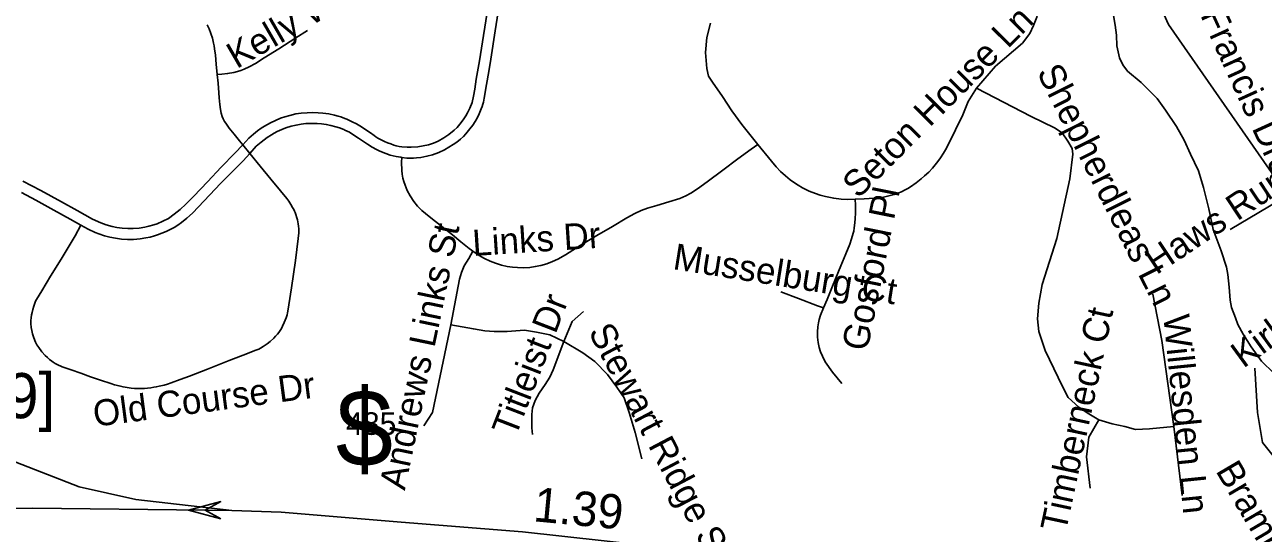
# Model space of a CAD drawing. Extents: x 1383679 to 1536984, y 460658 to 651027.
# Drawn here: x 1457404 to 1461906, y 483158 to 485006 of the extents above; entities that cross this region are included whole.
import ezdxf

# ---------------------------------------------------------------- set-up
doc = ezdxf.new("R2010")
doc.units = 0
for name, color, linetype in [('Default', 7, 'Continuous'), ('Exist Hydrographic Misc Water Feature', 7, 'Continuous'), ('Exist Road Non-System Type 51', 7, 'Continuous'), ('Exist Road Non-System Type 51 Label', 7, 'Continuous'), ('Exist Road Primary Interstate Divided Center Attributed', 7, 'Continuous'), ('Exist Road Primary Interstate Ramp 1 Lane Attributed', 7, 'Continuous'), ('Exist Road Primary Interstate Shield CELL', 7, 'Continuous'), ('Exist Road Primary Interstate Structure Ovrhead Sign Attributed CELL', 7, 'Continuous'), ('Exist Road Secondary Mileage Hundredths English Label', 7, 'Continuous')]:
    doc.layers.add(name, color=color, linetype=linetype)

msp = doc.modelspace()

# ---------------------------------------------------------------- linework, layer by layer
at = {"layer": 'Exist Hydrographic Misc Water Feature'}
for points in [[(1461360.9, 485047), (1461368.2, 485004.9), (1461373.5, 484968.7)], [(1461373.5, 484968.7), (1461374.7, 484929.3), (1461383.8, 484886.5), (1461395.4, 484860.8), (1461413.1, 484838.3), (1461462.4, 484797.1), (1461521.3, 484738.5), (1461550.6, 484696), (1461591.5, 484636.9), (1461618.6, 484586.3), (1461641.7, 484535.8), (1461670.6, 484475.3), (1461689.5, 484415), (1461708, 484336.7), (1461724.7, 484262.5), (1461753.2, 484184), (1461772.2, 484125.4), (1461777.8, 484099), (1461783, 484052.9), (1461786.1, 484005.2), (1461791.5, 483978.9), (1461804.9, 483940.9), (1461814.5, 483916.9), (1461833.7, 483882), (1461863, 483835.5), (1461900, 483783), (1461945.3, 483740.3)]]:
    msp.add_lwpolyline(points, dxfattribs=at)
at = {"layer": 'Exist Road Non-System Type 51'}
for p, q in [((1458196.8, 484570.1), (1458222.3, 484538.9)), ((1457587.2, 484239.2), (1457608.4, 484278.3)), ((1461581.1, 483545.6), (1461611.2, 483295.5))]:
    msp.add_line(p, q, dxfattribs=at)
for points in [[(1461480.8, 485508.2), (1461485.5, 485502.3), (1461495.6, 485486.2), (1461508.3, 485463.9), (1461520.2, 485436.5), (1461530, 485406.8), (1461533.8, 485379), (1461535.1, 485341.1), (1461534.4, 485261.3), (1461531.6, 485184.8), (1461531.6, 485145), (1461533.9, 485069.7), (1461562.4, 485007.9), (1461994.3, 484385.6)], [(1460864.1, 484775.6), (1460932.8, 484855.8), (1461031.1, 484939.2), (1461058, 484974.7), (1461070.9, 485003.9), (1461083.7, 485034.1), (1461095, 485087.2), (1461099.3, 485128.9), (1461095, 485165.4), (1461088.6, 485206.1), (1461081.1, 485243.6), (1461071.4, 485273.8), (1461064.9, 485295.7), (1461042.9, 485327)], [(1458196.8, 484570.1), (1458219.3, 484594.3), (1458235.7, 484608.4), (1458251, 484620.6), (1458264.3, 484630), (1458276, 484637.3), (1458286.5, 484643.9), (1458297.4, 484650), (1458315.5, 484658.8), (1458333.8, 484666.4), (1458350.4, 484671.9), (1458368.2, 484677.1), (1458390, 484682.3), (1458409.7, 484685.1), (1458430.6, 484686.6), (1458451.6, 484687.3), (1458470.7, 484686.7), (1458488.2, 484685.5), (1458509.8, 484682.2), (1458529.9, 484678.1), (1458543.4, 484674.6), (1458553.7, 484671.3), (1458567.8, 484665.7), (1458575.1, 484662.8), (1458594.9, 484654), (1458610.4, 484645.9), (1458628.9, 484635.1), (1458644.4, 484624.9), (1458661.1, 484613.4), (1458674.8, 484603.5), (1458680.6, 484599.4), (1458688.3, 484594.7), (1458695.7, 484590), (1458704.6, 484585.4), (1458712.3, 484581.8), (1458722.8, 484577.3), (1458735.2, 484573), (1458746.2, 484569.3), (1458755.1, 484566.5), (1458765.8, 484564.3), (1458774.6, 484562.9), (1458794.9, 484561.2), (1458809.3, 484561), (1458833.6, 484563.1), (1458852.3, 484566), (1458871.5, 484570.2), (1458890.5, 484576.4), (1458907.3, 484583.6), (1458927.8, 484595.1), (1458945.6, 484607), (1458965, 484623.1), (1458975.9, 484633.3), (1458986.2, 484644.7), (1458995, 484656), (1459000.9, 484664.3), (1459007.7, 484675.5), (1459013.8, 484685.8), (1459022.5, 484703.8), (1459030.3, 484724.1), (1459036.1, 484747.3), (1459040.3, 484772.2), (1459045.7, 484808.2), (1459057, 484875.2), (1459071.5, 484967.4), (1459084.7, 485050.9)], [(1459124.9, 485053.3), (1459114.4, 484984.1), (1459099, 484881.6), (1459090.8, 484836.4), (1459083.2, 484789.2), (1459074.9, 484739.8), (1459071.9, 484724.6), (1459069.6, 484717.2), (1459066.9, 484708.7), (1459063.8, 484700.3), (1459056.4, 484682.5), (1459050, 484669.5), (1459041.6, 484655.2), (1459032.7, 484641.2), (1459022.1, 484627.5), (1459007.8, 484610.4), (1458998.7, 484600.5), (1458988.2, 484591.1), (1458974.5, 484579.9), (1458962.2, 484571.5), (1458946.3, 484561), (1458929.8, 484551.9), (1458909, 484542.2), (1458886.3, 484533.6), (1458866.4, 484528.3), (1458844.4, 484524.3), (1458828, 484522.4), (1458817.9, 484521.5), (1458805.1, 484521.3), (1458793.7, 484521.9), (1458774.7, 484524.1)], [(1458068, 485006.6), (1458074.4, 484991.4), (1458080.8, 484974.2), (1458086.3, 484957.2), (1458090.6, 484940), (1458092.8, 484929.6), (1458094.7, 484918.5), (1458097.2, 484895.6), (1458100.3, 484862.7), (1458104, 484825.4)], [(1458432.4, 484985.7), (1458390.1, 484958.8), (1458327.4, 484918.9), (1458275.2, 484885.6), (1458243, 484865.7), (1458219.6, 484853), (1458201.5, 484844.6), (1458190, 484840), (1458178.2, 484836.2), (1458164.4, 484832.9), (1458141.7, 484828.7), (1458121.2, 484826.7), (1458104, 484825.4)], [(1460069.7, 484571), (1460044.4, 484602), (1460011.1, 484643.6), (1459974.9, 484693.5), (1459940.5, 484745.4), (1459904.2, 484797.5), (1459890.2, 484819.4), (1459883.7, 484847.5), (1459879.4, 484905.9), (1459883.7, 484960.1), (1459896.6, 485012.2)], [(1458104, 484825.4), (1458106.9, 484794.7), (1458109.3, 484759), (1458111.5, 484740.9), (1458113.9, 484716.3), (1458116.2, 484698.2), (1458118.9, 484684.5), (1458122.4, 484673.4), (1458126.1, 484664.2), (1458130.9, 484655), (1458135.4, 484648.1), (1458147.5, 484630.9), (1458165.7, 484608.8), (1458185.1, 484584.5), (1458196.8, 484570.1)], [(1460864.1, 484775.6), (1460834, 484727.6), (1460814, 484679.4), (1460787.1, 484624.9), (1460754.8, 484558), (1460744.5, 484539.2), (1460733.7, 484522.9), (1460723.6, 484509.1), (1460703.9, 484485.2), (1460690.3, 484471), (1460675.6, 484456.8), (1460663.1, 484446), (1460644.5, 484431.8), (1460624.1, 484417.5), (1460614.7, 484411.6), (1460602.3, 484404.6), (1460591.7, 484399.4), (1460577.7, 484393.9), (1460564.7, 484389.5), (1460545.1, 484384.2), (1460526.1, 484379.7), (1460510.8, 484377.4), (1460491.7, 484375.5), (1460455.3, 484373.2), (1460422.5, 484372.1), (1460422.5, 484372.1)], [(1460864.1, 484775.6), (1461063.3, 484673.4), (1461147.1, 484631.7), (1461175.1, 484613), (1461196.5, 484583.8), (1461211.6, 484556.7), (1461213.7, 484535.9), (1461203, 484446.2), (1461155.7, 484229.4), (1461103.1, 484062.6), (1461090.2, 483993.8), (1461085.9, 483937.6), (1461090.2, 483891.7), (1461113.8, 483822.9), (1461176.1, 483691.6), (1461197.6, 483652), (1461236.3, 483616.5), (1461266.4, 483595.7), (1461308.3, 483570.7), (1461357.7, 483556.1), (1461402.8, 483545.6), (1461441.5, 483535.2), (1461493.1, 483537.3), (1461581.1, 483545.6)], [(1458774.7, 484524.1), (1458771.6, 484524.5), (1458754.4, 484527.6), (1458732.1, 484532.7), (1458716.5, 484537.9), (1458695.4, 484546.4), (1458682.5, 484552.6), (1458667.1, 484561), (1458650.1, 484571.8), (1458632.4, 484584.6), (1458618.1, 484594.7), (1458601.1, 484605.5), (1458584.4, 484615.6), (1458567.8, 484623.6), (1458564.7, 484625.1), (1458548.1, 484631.4), (1458534.7, 484635.7), (1458517.5, 484640.6), (1458500.1, 484644.1), (1458482.5, 484646.7), (1458467.2, 484647.8), (1458446.7, 484647.9), (1458425.6, 484647), (1458409.5, 484644.8), (1458391, 484641.7), (1458373.3, 484637.7), (1458352.9, 484631.2), (1458338.9, 484625.7), (1458321.9, 484618.2), (1458310.6, 484612), (1458301.2, 484606.7), (1458285.9, 484597.1), (1458263.4, 484579.6), (1458246.1, 484564.9), (1458222.3, 484538.9)], [(1457396.9, 484438.3), (1457462.4, 484403.7), (1457538.5, 484362.2), (1457594.7, 484331.4), (1457651.2, 484299.4), (1457680.5, 484286.4), (1457700, 484279.1), (1457722.4, 484273.1), (1457739.5, 484269.6), (1457758.2, 484266.9), (1457779.1, 484265.6), (1457798.5, 484265.4), (1457820.8, 484267.2), (1457840.6, 484270.2), (1457855.7, 484273.8), (1457873.8, 484279.3), (1457885.4, 484283.3), (1457906.2, 484291.9), (1457926.4, 484302.7), (1457948.1, 484317.5), (1457969.9, 484334.9), (1457989.8, 484354.1), (1458019.1, 484383.8), (1458068.5, 484435.7), (1458118.8, 484488.6), (1458168.4, 484539.6), (1458196.8, 484570.1)], [(1458222.3, 484538.9), (1458260.6, 484491.9), (1458298.8, 484444.9), (1458334.3, 484402.6), (1458357, 484374.6), (1458364.1, 484365.1), (1458372, 484353.4), (1458377.9, 484342.6), (1458382.2, 484335), (1458385.2, 484329.3), (1458387.6, 484323.5), (1458390.2, 484316.1), (1458393.8, 484304.7), (1458395.4, 484297.2), (1458398.3, 484282.5), (1458399.4, 484274.5), (1458400.2, 484264.3), (1458400.3, 484257.3), (1458400.3, 484249.7), (1458398.6, 484229), (1458388.3, 484149.6), (1458373.9, 484050.6), (1458364.9, 483988.2), (1458362.4, 483972.9), (1458359.8, 483959.3), (1458357.7, 483951.5), (1458354.5, 483941.2), (1458347.9, 483924.6), (1458341.5, 483910.7), (1458337.2, 483902.6), (1458332.9, 483895.1), (1458328.5, 483888.3), (1458323, 483881.4), (1458316.4, 483873.9), (1458309.8, 483867.1), (1458295.9, 483854.5), (1458285.2, 483846.3), (1458270.8, 483836.4), (1458260.8, 483830.7), (1458254.7, 483827.7), (1458240.7, 483821.7), (1458213.8, 483810.8), (1458147.2, 483785.7), (1458068.5, 483754.4), (1458003.6, 483729.4), (1457969.6, 483716.4), (1457936.4, 483704.5), (1457923.2, 483700.3), (1457910.6, 483696.6), (1457892.5, 483692.4), (1457882.3, 483690.1), (1457873.1, 483688.6), (1457862.6, 483686.6), (1457851, 483685), (1457840.3, 483684.4), (1457826.4, 483684), (1457816, 483684.1), (1457803.5, 483684.6), (1457791.8, 483685.6), (1457777.2, 483687.6), (1457762, 483690.2), (1457747.5, 483693.3), (1457731.1, 483697.7), (1457717.1, 483701.9), (1457679.6, 483714.3), (1457643.3, 483727), (1457608.8, 483739.4), (1457573.1, 483751.9), (1457540.8, 483763.2), (1457522.1, 483771.2), (1457515.2, 483775), (1457508.1, 483779.7), (1457502.6, 483783.6), (1457494.4, 483790.1), (1457486.5, 483796.5), (1457478.1, 483804.2), (1457466.4, 483817.4), (1457455.1, 483832.9), (1457448.9, 483842.8), (1457443.9, 483852.1), (1457441, 483858.3), (1457435.7, 483872.4), (1457432.5, 483883.2), (1457429.6, 483895.5), (1457428.1, 483906.1), (1457427.1, 483920.5), (1457427, 483930.8), (1457427.8, 483941), (1457429.2, 483951.6), (1457430.9, 483960.2), (1457433.6, 483971.9), (1457436.9, 483983.5), (1457439.5, 483990.7), (1457441.1, 483994.9), (1457443.8, 484001.3), (1457447, 484007.5), (1457466.1, 484039.3), (1457497.9, 484092.1), (1457536.5, 484154.5), (1457587.2, 484239.2)], [(1458222.3, 484538.9), (1458197.9, 484512.2), (1458115.7, 484428.8), (1458077.1, 484387.6), (1458013.8, 484321.1), (1457993.9, 484302.9), (1457974.7, 484287.9), (1457960.8, 484278.3), (1457947.8, 484270), (1457938.3, 484264.5), (1457918.7, 484254.6), (1457903.1, 484248.3), (1457887.2, 484242.3), (1457876, 484238.7), (1457860.5, 484234.7), (1457844.3, 484231.4), (1457823.7, 484228.3), (1457799.4, 484226.1), (1457777.6, 484226.2), (1457756.6, 484227.5), (1457734.4, 484230.6), (1457714.2, 484234.2), (1457694.9, 484238.7), (1457673.4, 484246), (1457660.2, 484251.3), (1457635.5, 484263.2), (1457608.4, 484278.3)], [(1460069.7, 484571), (1460045.3, 484554.5), (1459996.4, 484519), (1459942.1, 484478.2), (1459885, 484435.9), (1459849.7, 484410.3), (1459826.1, 484394), (1459807.3, 484384.1), (1459785.3, 484374.6), (1459746, 484362.5), (1459702.4, 484349.2), (1459684.9, 484344.7), (1459667.7, 484339.7), (1459645.2, 484331.1), (1459621.8, 484320.8), (1459592.7, 484304.4), (1459540.4, 484273.3), (1459484, 484240.2), (1459423.4, 484203.4), (1459370.6, 484170.3), (1459342.1, 484154.6), (1459322.5, 484145.6), (1459301.8, 484137.3), (1459280.7, 484131.7), (1459260.1, 484127.3), (1459240.3, 484124), (1459218.2, 484122.8), (1459195.4, 484123.5), (1459177.3, 484124.9), (1459157.6, 484127.9), (1459136.9, 484132.8), (1459115.6, 484139.3), (1459096.1, 484147.3), (1459075, 484157.1), (1459055.8, 484167.7), (1459041.8, 484177.4), (1459020.3, 484193.3), (1458990.1, 484217.6), (1458958.7, 484242.8), (1458920.7, 484273.3), (1458875, 484309.3), (1458847.9, 484331.6), (1458832, 484347.2), (1458818.8, 484363.6), (1458804.9, 484384.1), (1458794.5, 484404.1), (1458786.8, 484423.1), (1458782.3, 484436.2), (1458778.7, 484449.1), (1458776.5, 484463.4), (1458775.1, 484476.9), (1458773.6, 484506.9), (1458774.7, 484524.1)], [(1460422.5, 484372.1), (1460395.9, 484371.4), (1460371.7, 484372.7), (1460345.1, 484375.5), (1460315.6, 484381.7), (1460296.1, 484386.8), (1460278.4, 484393), (1460255.3, 484402.1), (1460231.9, 484413.6), (1460215.6, 484423.3), (1460199.3, 484434.1), (1460187.3, 484443), (1460169.5, 484457), (1460151.6, 484473.4), (1460135.9, 484489.9), (1460119.2, 484510.2), (1460069.7, 484571)], [(1457608.4, 484278.3), (1457568.9, 484300.3), (1457510, 484332.7), (1457444.1, 484368.4), (1457392.1, 484396.8)], [(1460308.4, 483977.1), (1460321.6, 484008.2), (1460340.8, 484056.5), (1460371.3, 484129.7), (1460389.6, 484174), (1460403.6, 484209.4), (1460409.9, 484228.1), (1460415.9, 484248.3), (1460417.8, 484255.9), (1460419.9, 484268.8), (1460422, 484286.5), (1460423.3, 484301.7), (1460423.8, 484321.1), (1460424.1, 484336.1), (1460424, 484350.1), (1460422.5, 484372.1)], [(1461994.3, 484385.6), (1461785.5, 484262.1)], [(1459033.2, 484183.2), (1459018.7, 484156.6), (1459001.9, 484130.1), (1458992.2, 484106), (1458985, 484081.9), (1458953.7, 483915.5)], [(1460152.9, 484035.1), (1460216.4, 484010.9), (1460285.7, 483984.6), (1460308.4, 483977.1)], [(1461581.1, 483545.6), (1461538.2, 483858.3), (1461504.9, 484027.2)], [(1459363.4, 483855.2), (1459394.7, 483927.5), (1459435.7, 483963.7)], [(1460374.8, 483702.8), (1460340.2, 483743.8), (1460313.7, 483781.7), (1460303.8, 483801.3), (1460296.9, 483817.4), (1460291.9, 483833.6), (1460288.3, 483851.4), (1460285.9, 483870.6), (1460285.9, 483889.8), (1460287.2, 483908.1), (1460289.5, 483922.4), (1460292.5, 483935.5), (1460297.2, 483950.9), (1460308.4, 483977.1)], [(1458953.7, 483915.5), (1458886.2, 483597.1), (1458854.9, 483548.9)], [(1458953.7, 483915.5), (1459035.6, 483901), (1459076.6, 483893.8), (1459110.3, 483891.4), (1459158.5, 483891.4), (1459221.2, 483896.2), (1459264.6, 483888.9), (1459312.8, 483879.3), (1459363.4, 483855.2)], [(1459363.4, 483855.2), (1459324.8, 483751.5), (1459312.8, 483725), (1459295.9, 483698.4), (1459274.2, 483667.1), (1459259.7, 483640.5), (1459250.1, 483614), (1459247.7, 483589.9), (1459247.7, 483541.7), (1459250.1, 483517.5)], [(1459363.4, 483855.2), (1459433.2, 483814.2), (1459476.6, 483782.8), (1459522.4, 483734.6), (1459556.2, 483688.8), (1459582.7, 483650.2), (1459601.9, 483597.1), (1459623.6, 483524.8), (1459647.7, 483428.3)], [(1461956.4, 483421.3), (1461904.1, 483487.8), (1461885.1, 483597.1), (1461875.7, 483758.6)], [(1461308.3, 483570.7), (1461272.8, 483506.8), (1461263.3, 483435.6), (1461277.6, 483321.6)]]:
    msp.add_lwpolyline(points, dxfattribs=at)
at = {"layer": 'Exist Road Primary Interstate Divided Center Attributed'}
for points in [[(1458156.8, 483240.7), (1458060.3, 483241.4), (1457433.5, 483249.6), (1456896.7, 483245.2), (1456827.9, 483245.2), (1456703.7, 483242.9)], [(1462470, 482723.8), (1460995.2, 482967.2), (1459214, 483163.4), (1458773.1, 483198.7), (1458336.5, 483234.1), (1458156.8, 483240.7)]]:
    msp.add_lwpolyline(points, dxfattribs=at)
at = {"layer": 'Exist Road Primary Interstate Ramp 1 Lane Attributed'}
msp.add_lwpolyline([(1458156.8, 483240.7), (1457808.5, 483280.7), (1457602.1, 483327.3), (1457371.4, 483416.1), (1456980.1, 483600.9), (1456935.6, 483612), (1456883.1, 483624.6), (1456808.1, 483629.8), (1456740.1, 483621.5), (1456657.2, 483603), (1456561.8, 483555.3)], dxfattribs=at)
at = {"layer": 'Exist Road Primary Interstate Structure Ovrhead Sign Attributed CELL'}
msp.add_lwpolyline([(1458117.1, 483209.9), (1457999.3, 483241.4), (1458117.1, 483273), (1458060.3, 483241.4)], close=True, dxfattribs=at)

# ---------------------------------------------------------------- texts
at = {"layer": 'Default'}
msp.add_text('$', height=278.9, dxfattribs=at).set_placement((1458535.2, 483400.8))
at = {"layer": 'Exist Road Non-System Type 51 Label'}
for s, rotation, p in [('Kelly Woods Ln', 30.0691, (1458174.6, 484844.8)), ('Sir Francis Drake Dr', 294.495, (1461597.2, 485215.5)), ('Seton House Ln', 45.0926, (1460434.3, 484371.4)), ('Shepherdleas Ln', 296.6449, (1461081.8, 484834.4)), ('Haws Run Ct', 33.6494, (1461518, 484095.8)), ('Gosford Pl', 78.5411, (1460466.8, 483816.5)), ('Andrews Links St', 78.2839, (1458785.9, 483311.5)), ('Links Dr', 3.7282, (1459034.5, 484165.7)), ('Musselburg Ct', 350.9455, (1459757.2, 484118.5)), ('Kirkhom Ct', 36.1171, (1461834.1, 483755.7)), ('Titleist Dr', 68.8712, (1459188.5, 483504.1)), ('Timberneck Ct', 77.8968, (1461188.5, 483159)), ('Willesden Ln', 275.7856, (1461542.8, 483948.5)), ('Stewart Ridge St', 297.7717, (1459451.4, 483890.4)), ('Old Course Dr', 7.5528, (1457659.3, 483544.8)), ('Brambleton Ct', 300.4411, (1461731.5, 483385.1))]:
    msp.add_text(s, height=95, rotation=rotation, dxfattribs=at).set_placement(p)
at = {"layer": 'Exist Road Primary Interstate Shield CELL'}
for s, height, p in [('[59]', 164.04, (1457149.8, 483576.1)), ('485', 82.02, (1458572.5, 483515.6))]:
    msp.add_text(s, height=height, dxfattribs=at).set_placement(p)
at = {"layer": 'Exist Road Secondary Mileage Hundredths English Label'}
msp.add_text('1.39', height=125, rotation=354.6119, dxfattribs=at).set_placement((1459250.3, 483201.9))

doc.saveas('drawing.dxf')
